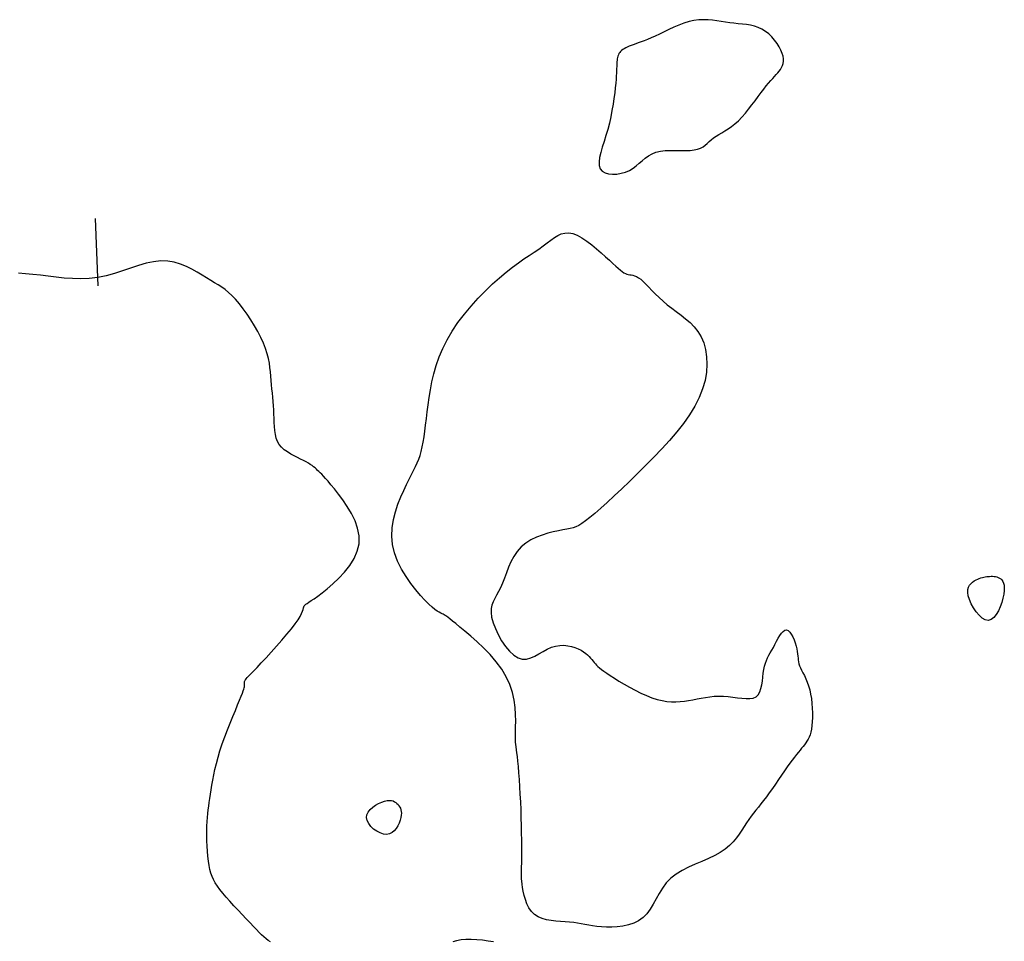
# Model space of a CAD drawing. Header units: millimetres. Extents: x 32690613 to 32693367, y 5343692 to 5344708.
# Tile 951 of 1009: x 32693111 to 32693125, y 5344603 to 5344616. Entities that reach past the tile are written whole.
import ezdxf

# ---------------------------------------------------------------- set-up
doc = ezdxf.new("R2010")
doc.units = ezdxf.units.MM
doc.header["$LTSCALE"] = 20
doc.layers.add('02-DGM_HL_490.50', color=52, linetype='Continuous')
doc.layers.add('02-DGM_HL_491.00', color=62, linetype='Continuous')

msp = doc.modelspace()

# ---------------------------------------------------------------- linework, layer by layer
at = {"layer": '02-DGM_HL_490.50', "elevation": 490.5, "flags": 128}
for points in [[(32693125.048, 5344607.89), (32693125.066, 5344607.877), (32693125.083, 5344607.861), (32693125.097, 5344607.841), (32693125.108, 5344607.815), (32693125.116, 5344607.785), (32693125.119, 5344607.748), (32693125.118, 5344607.704), (32693125.111, 5344607.652), (32693125.099, 5344607.593), (32693125.081, 5344607.529), (32693125.059, 5344607.464), (32693125.031, 5344607.403), (32693124.999, 5344607.348), (32693124.963, 5344607.304), (32693124.924, 5344607.274), (32693124.881, 5344607.262), (32693124.836, 5344607.27), (32693124.79, 5344607.297), (32693124.745, 5344607.338), (32693124.702, 5344607.39), (32693124.662, 5344607.448), (32693124.629, 5344607.51), (32693124.602, 5344607.571), (32693124.585, 5344607.628), (32693124.578, 5344607.677), (32693124.58, 5344607.72), (32693124.59, 5344607.756), (32693124.605, 5344607.786), (32693124.626, 5344607.811), (32693124.65, 5344607.831), (32693124.675, 5344607.848), (32693124.701, 5344607.862), (32693124.725, 5344607.874), (32693124.749, 5344607.884), (32693124.772, 5344607.892), (32693124.794, 5344607.898), (32693124.815, 5344607.903), (32693124.837, 5344607.907), (32693124.858, 5344607.911), (32693124.879, 5344607.913), (32693124.901, 5344607.915), (32693124.923, 5344607.916), (32693124.945, 5344607.916), (32693124.967, 5344607.915), (32693124.988, 5344607.912), (32693125.009, 5344607.907), (32693125.029, 5344607.9)], [(32693115.972, 5344604.093), (32693115.925, 5344604.097), (32693115.875, 5344604.113), (32693115.826, 5344604.138), (32693115.78, 5344604.171), (32693115.739, 5344604.21), (32693115.706, 5344604.252), (32693115.684, 5344604.297), (32693115.675, 5344604.341), (32693115.681, 5344604.384), (32693115.699, 5344604.424), (32693115.729, 5344604.462), (32693115.766, 5344604.496), (32693115.808, 5344604.525), (32693115.854, 5344604.551), (32693115.899, 5344604.571), (32693115.941, 5344604.585), (32693115.979, 5344604.593), (32693116.013, 5344604.596), (32693116.042, 5344604.593), (32693116.067, 5344604.587), (32693116.089, 5344604.577), (32693116.108, 5344604.564), (32693116.125, 5344604.549), (32693116.141, 5344604.533), (32693116.155, 5344604.516), (32693116.167, 5344604.498), (32693116.177, 5344604.479), (32693116.184, 5344604.457), (32693116.189, 5344604.433), (32693116.191, 5344604.406), (32693116.189, 5344604.376), (32693116.182, 5344604.341), (32693116.172, 5344604.302), (32693116.157, 5344604.261), (32693116.138, 5344604.221), (32693116.114, 5344604.182), (32693116.086, 5344604.147), (32693116.053, 5344604.12), (32693116.015, 5344604.101)]]:
    msp.add_lwpolyline(points, close=True, dxfattribs=at)
at = {"layer": '02-DGM_HL_491.00', "elevation": 491, "flags": 128}
for points in [[(32693121.785, 5344615.399), (32693121.804, 5344615.425), (32693121.82, 5344615.453), (32693121.834, 5344615.481), (32693121.843, 5344615.512), (32693121.848, 5344615.545), (32693121.848, 5344615.581), (32693121.842, 5344615.62), (32693121.83, 5344615.662), (32693121.811, 5344615.709), (32693121.786, 5344615.757), (32693121.754, 5344615.807), (32693121.717, 5344615.857), (32693121.676, 5344615.905), (32693121.63, 5344615.949), (32693121.581, 5344615.988), (32693121.529, 5344616.021), (32693121.475, 5344616.047), (32693121.418, 5344616.065), (32693121.36, 5344616.079), (32693121.3, 5344616.089), (32693121.24, 5344616.096), (32693121.178, 5344616.101), (32693121.116, 5344616.107), (32693121.053, 5344616.114), (32693120.99, 5344616.123), (32693120.927, 5344616.133), (32693120.863, 5344616.143), (32693120.798, 5344616.152), (32693120.732, 5344616.159), (32693120.664, 5344616.161), (32693120.595, 5344616.158), (32693120.523, 5344616.149), (32693120.45, 5344616.132), (32693120.375, 5344616.108), (32693120.3, 5344616.08), (32693120.225, 5344616.048), (32693120.151, 5344616.015), (32693120.08, 5344615.981), (32693120.012, 5344615.948), (32693119.948, 5344615.918), (32693119.89, 5344615.891), (32693119.835, 5344615.868), (32693119.786, 5344615.848), (32693119.74, 5344615.831), (32693119.698, 5344615.816), (32693119.66, 5344615.803), (32693119.625, 5344615.79), (32693119.593, 5344615.779), (32693119.563, 5344615.767), (32693119.536, 5344615.755), (32693119.512, 5344615.743), (32693119.489, 5344615.731), (32693119.47, 5344615.718), (32693119.452, 5344615.705), (32693119.437, 5344615.69), (32693119.424, 5344615.675), (32693119.413, 5344615.658), (32693119.404, 5344615.64), (32693119.397, 5344615.621), (32693119.392, 5344615.602), (32693119.387, 5344615.581), (32693119.384, 5344615.559), (32693119.382, 5344615.537), (32693119.38, 5344615.515), (32693119.379, 5344615.491), (32693119.379, 5344615.466), (32693119.378, 5344615.438), (32693119.377, 5344615.407), (32693119.375, 5344615.37), (32693119.373, 5344615.327), (32693119.369, 5344615.278), (32693119.364, 5344615.219), (32693119.357, 5344615.152), (32693119.349, 5344615.077), (32693119.338, 5344614.995), (32693119.325, 5344614.908), (32693119.309, 5344614.817), (32693119.291, 5344614.724), (32693119.27, 5344614.63), (32693119.246, 5344614.536), (32693119.22, 5344614.445), (32693119.192, 5344614.356), (32693119.166, 5344614.272), (32693119.143, 5344614.193), (32693119.126, 5344614.121), (32693119.118, 5344614.056), (32693119.12, 5344614), (32693119.136, 5344613.954), (32693119.165, 5344613.918), (32693119.207, 5344613.893), (32693119.259, 5344613.878), (32693119.318, 5344613.872), (32693119.381, 5344613.875), (32693119.445, 5344613.886), (32693119.508, 5344613.904), (32693119.568, 5344613.929), (32693119.621, 5344613.96), (32693119.669, 5344613.996), (32693119.714, 5344614.034), (32693119.758, 5344614.072), (32693119.803, 5344614.11), (32693119.85, 5344614.145), (32693119.902, 5344614.174), (32693119.96, 5344614.197), (32693120.026, 5344614.212), (32693120.097, 5344614.221), (32693120.172, 5344614.224), (32693120.249, 5344614.225), (32693120.325, 5344614.224), (32693120.398, 5344614.223), (32693120.465, 5344614.225), (32693120.526, 5344614.231), (32693120.577, 5344614.242), (32693120.62, 5344614.259), (32693120.658, 5344614.279), (32693120.69, 5344614.302), (32693120.721, 5344614.328), (32693120.75, 5344614.355), (32693120.78, 5344614.383), (32693120.813, 5344614.41), (32693120.85, 5344614.436), (32693120.891, 5344614.461), (32693120.934, 5344614.487), (32693120.981, 5344614.515), (32693121.029, 5344614.546), (32693121.079, 5344614.58), (32693121.13, 5344614.62), (32693121.182, 5344614.665), (32693121.233, 5344614.717), (32693121.284, 5344614.775), (32693121.333, 5344614.836), (32693121.382, 5344614.898), (32693121.429, 5344614.961), (32693121.474, 5344615.023), (32693121.517, 5344615.081), (32693121.557, 5344615.134), (32693121.594, 5344615.181), (32693121.629, 5344615.223), (32693121.661, 5344615.259), (32693121.69, 5344615.291), (32693121.717, 5344615.32), (32693121.742, 5344615.348), (32693121.764, 5344615.373)], [(32693120.959, 5344606.141), (32693121.028, 5344606.135), (32693121.098, 5344606.126), (32693121.167, 5344606.116), (32693121.233, 5344606.108), (32693121.295, 5344606.103), (32693121.352, 5344606.103), (32693121.402, 5344606.112), (32693121.443, 5344606.131), (32693121.475, 5344606.162), (32693121.498, 5344606.203), (32693121.515, 5344606.252), (32693121.527, 5344606.306), (32693121.536, 5344606.364), (32693121.542, 5344606.423), (32693121.549, 5344606.481), (32693121.557, 5344606.535), (32693121.567, 5344606.584), (32693121.581, 5344606.629), (32693121.596, 5344606.67), (32693121.614, 5344606.708), (32693121.633, 5344606.746), (32693121.654, 5344606.784), (32693121.677, 5344606.822), (32693121.7, 5344606.863), (32693121.723, 5344606.907), (32693121.747, 5344606.953), (32693121.772, 5344606.997), (32693121.796, 5344607.037), (32693121.821, 5344607.073), (32693121.846, 5344607.1), (32693121.871, 5344607.117), (32693121.895, 5344607.121), (32693121.919, 5344607.112), (32693121.943, 5344607.09), (32693121.965, 5344607.058), (32693121.986, 5344607.019), (32693122.005, 5344606.976), (32693122.022, 5344606.929), (32693122.036, 5344606.883), (32693122.046, 5344606.84), (32693122.054, 5344606.801), (32693122.058, 5344606.766), (32693122.062, 5344606.734), (32693122.064, 5344606.705), (32693122.067, 5344606.677), (32693122.071, 5344606.649), (32693122.077, 5344606.621), (32693122.087, 5344606.591), (32693122.101, 5344606.559), (32693122.118, 5344606.524), (32693122.137, 5344606.486), (32693122.158, 5344606.445), (32693122.179, 5344606.399), (32693122.2, 5344606.349), (32693122.219, 5344606.295), (32693122.237, 5344606.236), (32693122.251, 5344606.171), (32693122.262, 5344606.103), (32693122.271, 5344606.033), (32693122.276, 5344605.962), (32693122.279, 5344605.892), (32693122.279, 5344605.825), (32693122.276, 5344605.761), (32693122.271, 5344605.703), (32693122.264, 5344605.652), (32693122.254, 5344605.608), (32693122.243, 5344605.568), (32693122.229, 5344605.533), (32693122.214, 5344605.502), (32693122.197, 5344605.474), (32693122.179, 5344605.447), (32693122.16, 5344605.421), (32693122.14, 5344605.395), (32693122.118, 5344605.368), (32693122.094, 5344605.34), (32693122.069, 5344605.309), (32693122.042, 5344605.275), (32693122.012, 5344605.237), (32693121.979, 5344605.194), (32693121.944, 5344605.146), (32693121.905, 5344605.091), (32693121.863, 5344605.032), (32693121.82, 5344604.969), (32693121.775, 5344604.904), (32693121.729, 5344604.838), (32693121.684, 5344604.773), (32693121.639, 5344604.71), (32693121.596, 5344604.651), (32693121.555, 5344604.596), (32693121.515, 5344604.545), (32693121.477, 5344604.497), (32693121.44, 5344604.451), (32693121.404, 5344604.406), (32693121.369, 5344604.36), (32693121.335, 5344604.312), (32693121.301, 5344604.263), (32693121.267, 5344604.21), (32693121.232, 5344604.154), (32693121.194, 5344604.097), (32693121.152, 5344604.039), (32693121.105, 5344603.982), (32693121.05, 5344603.927), (32693120.987, 5344603.873), (32693120.913, 5344603.823), (32693120.83, 5344603.778), (32693120.738, 5344603.735), (32693120.64, 5344603.693), (32693120.541, 5344603.65), (32693120.442, 5344603.606), (32693120.347, 5344603.557), (32693120.259, 5344603.503), (32693120.18, 5344603.442), (32693120.114, 5344603.373), (32693120.057, 5344603.297), (32693120.008, 5344603.218), (32693119.963, 5344603.138), (32693119.919, 5344603.059), (32693119.874, 5344602.985), (32693119.825, 5344602.917), (32693119.769, 5344602.859), (32693119.704, 5344602.812), (32693119.631, 5344602.777), (32693119.553, 5344602.751), (32693119.471, 5344602.733), (32693119.388, 5344602.723), (32693119.306, 5344602.719), (32693119.226, 5344602.72), (32693119.152, 5344602.724), (32693119.084, 5344602.73), (32693119.022, 5344602.739), (32693118.964, 5344602.748), (32693118.909, 5344602.759), (32693118.854, 5344602.769), (32693118.799, 5344602.779), (32693118.743, 5344602.787), (32693118.682, 5344602.794), (32693118.617, 5344602.799), (32693118.549, 5344602.804), (32693118.478, 5344602.809), (32693118.408, 5344602.817), (32693118.34, 5344602.829), (32693118.275, 5344602.847), (32693118.215, 5344602.873), (32693118.162, 5344602.907), (32693118.117, 5344602.952), (32693118.08, 5344603.005), (32693118.05, 5344603.064), (32693118.027, 5344603.126), (32693118.008, 5344603.189), (32693117.994, 5344603.249), (32693117.984, 5344603.306), (32693117.977, 5344603.356), (32693117.972, 5344603.397), (32693117.97, 5344603.432), (32693117.968, 5344603.463), (32693117.968, 5344603.494), (32693117.969, 5344603.526), (32693117.97, 5344603.564), (32693117.971, 5344603.61), (32693117.973, 5344603.666), (32693117.974, 5344603.735), (32693117.974, 5344603.816), (32693117.974, 5344603.907), (32693117.973, 5344604.007), (32693117.971, 5344604.113), (32693117.969, 5344604.225), (32693117.966, 5344604.34), (32693117.962, 5344604.456), (32693117.957, 5344604.573), (32693117.951, 5344604.688), (32693117.945, 5344604.799), (32693117.938, 5344604.905), (32693117.93, 5344605.005), (32693117.923, 5344605.096), (32693117.916, 5344605.176), (32693117.909, 5344605.245), (32693117.902, 5344605.301), (32693117.896, 5344605.347), (32693117.89, 5344605.387), (32693117.886, 5344605.423), (32693117.882, 5344605.46), (32693117.88, 5344605.501), (32693117.879, 5344605.55), (32693117.88, 5344605.61), (32693117.881, 5344605.684), (32693117.883, 5344605.77), (32693117.881, 5344605.866), (32693117.874, 5344605.971), (32693117.859, 5344606.082), (32693117.834, 5344606.196), (32693117.796, 5344606.313), (32693117.744, 5344606.428), (32693117.676, 5344606.542), (32693117.594, 5344606.651), (32693117.504, 5344606.756), (32693117.408, 5344606.855), (32693117.311, 5344606.946), (32693117.218, 5344607.028), (32693117.131, 5344607.101), (32693117.056, 5344607.163), (32693116.995, 5344607.214), (32693116.947, 5344607.253), (32693116.909, 5344607.284), (32693116.881, 5344607.307), (32693116.859, 5344607.324), (32693116.841, 5344607.337), (32693116.826, 5344607.346), (32693116.811, 5344607.354), (32693116.794, 5344607.361), (32693116.774, 5344607.37), (32693116.75, 5344607.382), (32693116.721, 5344607.4), (32693116.686, 5344607.425), (32693116.645, 5344607.459), (32693116.597, 5344607.503), (32693116.54, 5344607.56), (32693116.475, 5344607.631), (32693116.404, 5344607.714), (32693116.33, 5344607.808), (32693116.259, 5344607.912), (32693116.192, 5344608.023), (32693116.134, 5344608.14), (32693116.089, 5344608.261), (32693116.059, 5344608.385), (32693116.048, 5344608.509), (32693116.053, 5344608.633), (32693116.072, 5344608.755), (32693116.102, 5344608.872), (32693116.139, 5344608.985), (32693116.181, 5344609.091), (32693116.225, 5344609.188), (32693116.267, 5344609.276), (32693116.306, 5344609.353), (32693116.341, 5344609.422), (32693116.372, 5344609.483), (32693116.4, 5344609.54), (32693116.425, 5344609.595), (32693116.447, 5344609.649), (32693116.467, 5344609.705), (32693116.484, 5344609.765), (32693116.5, 5344609.832), (32693116.514, 5344609.904), (32693116.526, 5344609.983), (32693116.538, 5344610.067), (32693116.55, 5344610.156), (32693116.562, 5344610.251), (32693116.574, 5344610.351), (32693116.588, 5344610.456), (32693116.603, 5344610.566), (32693116.621, 5344610.679), (32693116.643, 5344610.797), (32693116.671, 5344610.917), (32693116.706, 5344611.04), (32693116.749, 5344611.165), (32693116.802, 5344611.291), (32693116.866, 5344611.419), (32693116.942, 5344611.547), (32693117.028, 5344611.674), (32693117.123, 5344611.798), (32693117.223, 5344611.919), (32693117.328, 5344612.035), (32693117.434, 5344612.145), (32693117.539, 5344612.246), (32693117.642, 5344612.339), (32693117.74, 5344612.421), (32693117.834, 5344612.494), (32693117.923, 5344612.559), (32693118.006, 5344612.617), (32693118.085, 5344612.67), (32693118.159, 5344612.719), (32693118.227, 5344612.764), (32693118.291, 5344612.809), (32693118.349, 5344612.853), (32693118.404, 5344612.894), (32693118.456, 5344612.932), (32693118.507, 5344612.963), (32693118.559, 5344612.987), (32693118.612, 5344613.001), (32693118.668, 5344613.004), (32693118.728, 5344612.993), (32693118.794, 5344612.967), (32693118.864, 5344612.929), (32693118.937, 5344612.881), (32693119.009, 5344612.827), (32693119.081, 5344612.768), (32693119.15, 5344612.708), (32693119.214, 5344612.65), (32693119.272, 5344612.597), (32693119.322, 5344612.551), (32693119.365, 5344612.511), (32693119.402, 5344612.478), (32693119.434, 5344612.451), (32693119.462, 5344612.43), (32693119.486, 5344612.413), (32693119.509, 5344612.4), (32693119.53, 5344612.392), (32693119.551, 5344612.386), (32693119.573, 5344612.382), (32693119.595, 5344612.379), (32693119.619, 5344612.374), (32693119.644, 5344612.367), (32693119.671, 5344612.356), (32693119.701, 5344612.339), (32693119.734, 5344612.315), (32693119.77, 5344612.283), (32693119.81, 5344612.245), (32693119.853, 5344612.2), (32693119.901, 5344612.151), (32693119.951, 5344612.099), (32693120.006, 5344612.045), (32693120.065, 5344611.991), (32693120.127, 5344611.938), (32693120.194, 5344611.887), (32693120.262, 5344611.836), (32693120.332, 5344611.785), (32693120.4, 5344611.731), (32693120.465, 5344611.673), (32693120.527, 5344611.61), (32693120.582, 5344611.54), (32693120.629, 5344611.461), (32693120.667, 5344611.372), (32693120.694, 5344611.274), (32693120.711, 5344611.168), (32693120.716, 5344611.056), (32693120.708, 5344610.938), (32693120.687, 5344610.816), (32693120.652, 5344610.691), (32693120.602, 5344610.564), (32693120.537, 5344610.436), (32693120.459, 5344610.309), (32693120.368, 5344610.181), (32693120.268, 5344610.054), (32693120.16, 5344609.927), (32693120.046, 5344609.802), (32693119.928, 5344609.678), (32693119.808, 5344609.556), (32693119.688, 5344609.437), (32693119.569, 5344609.321), (32693119.454, 5344609.21), (32693119.343, 5344609.106), (32693119.239, 5344609.01), (32693119.142, 5344608.924), (32693119.056, 5344608.848), (32693118.98, 5344608.785), (32693118.917, 5344608.735), (32693118.863, 5344608.697), (32693118.817, 5344608.669), (32693118.774, 5344608.649), (32693118.732, 5344608.634), (32693118.688, 5344608.623), (32693118.639, 5344608.613), (32693118.582, 5344608.603), (32693118.515, 5344608.59), (32693118.44, 5344608.573), (32693118.358, 5344608.553), (32693118.274, 5344608.526), (32693118.19, 5344608.494), (32693118.108, 5344608.454), (32693118.032, 5344608.406), (32693117.963, 5344608.35), (32693117.904, 5344608.284), (32693117.855, 5344608.21), (32693117.813, 5344608.132), (32693117.777, 5344608.051), (32693117.745, 5344607.969), (32693117.716, 5344607.89), (32693117.688, 5344607.815), (32693117.66, 5344607.747), (32693117.631, 5344607.688), (32693117.601, 5344607.635), (32693117.574, 5344607.586), (32693117.549, 5344607.538), (32693117.531, 5344607.49), (32693117.52, 5344607.437), (32693117.518, 5344607.377), (32693117.527, 5344607.308), (32693117.549, 5344607.228), (32693117.582, 5344607.141), (32693117.624, 5344607.051), (32693117.674, 5344606.962), (32693117.73, 5344606.878), (32693117.791, 5344606.805), (32693117.854, 5344606.746), (32693117.918, 5344606.706), (32693117.981, 5344606.689), (32693118.043, 5344606.69), (32693118.105, 5344606.706), (32693118.167, 5344606.733), (32693118.228, 5344606.767), (32693118.289, 5344606.803), (32693118.35, 5344606.837), (32693118.412, 5344606.865), (32693118.474, 5344606.883), (32693118.535, 5344606.892), (32693118.595, 5344606.893), (32693118.653, 5344606.887), (32693118.709, 5344606.876), (32693118.761, 5344606.86), (32693118.809, 5344606.84), (32693118.851, 5344606.819), (32693118.889, 5344606.797), (32693118.921, 5344606.774), (32693118.948, 5344606.751), (32693118.972, 5344606.728), (32693118.993, 5344606.704), (32693119.012, 5344606.682), (32693119.03, 5344606.66), (32693119.046, 5344606.639), (32693119.063, 5344606.62), (32693119.081, 5344606.6), (32693119.101, 5344606.581), (32693119.125, 5344606.56), (32693119.154, 5344606.537), (32693119.189, 5344606.511), (32693119.232, 5344606.481), (32693119.283, 5344606.447), (32693119.344, 5344606.408), (32693119.413, 5344606.364), (32693119.488, 5344606.319), (32693119.569, 5344606.273), (32693119.652, 5344606.228), (32693119.736, 5344606.186), (32693119.819, 5344606.148), (32693119.901, 5344606.117), (32693119.978, 5344606.092), (32693120.051, 5344606.075), (32693120.122, 5344606.063), (32693120.19, 5344606.058), (32693120.255, 5344606.057), (32693120.319, 5344606.06), (32693120.382, 5344606.066), (32693120.444, 5344606.075), (32693120.506, 5344606.086), (32693120.569, 5344606.098), (32693120.631, 5344606.111), (32693120.695, 5344606.122), (32693120.759, 5344606.132), (32693120.824, 5344606.139), (32693120.891, 5344606.142)]]:
    msp.add_lwpolyline(points, close=True, dxfattribs=at)
for points in [[(32693111.698, 5344612.218), (32693111.659, 5344613.217)], [(32693114.252, 5344602.499), (32693114.218, 5344602.522), (32693114.186, 5344602.546), (32693114.154, 5344602.574), (32693114.121, 5344602.605), (32693114.085, 5344602.641), (32693114.046, 5344602.682), (32693114, 5344602.729), (32693113.949, 5344602.783), (32693113.893, 5344602.842), (32693113.833, 5344602.905), (32693113.771, 5344602.97), (32693113.71, 5344603.036), (32693113.651, 5344603.101), (32693113.596, 5344603.164), (32693113.545, 5344603.223), (32693113.502, 5344603.277), (32693113.465, 5344603.327), (32693113.434, 5344603.375), (32693113.408, 5344603.422), (32693113.386, 5344603.47), (32693113.369, 5344603.52), (32693113.354, 5344603.573), (32693113.342, 5344603.632), (32693113.332, 5344603.698), (32693113.324, 5344603.768), (32693113.318, 5344603.842), (32693113.313, 5344603.919), (32693113.31, 5344603.996), (32693113.309, 5344604.072), (32693113.309, 5344604.146), (32693113.31, 5344604.216), (32693113.313, 5344604.281), (32693113.317, 5344604.342), (32693113.323, 5344604.4), (32693113.329, 5344604.456), (32693113.337, 5344604.511), (32693113.345, 5344604.567), (32693113.354, 5344604.625), (32693113.363, 5344604.686), (32693113.373, 5344604.751), (32693113.385, 5344604.821), (32693113.397, 5344604.894), (32693113.412, 5344604.973), (32693113.43, 5344605.055), (32693113.451, 5344605.143), (32693113.475, 5344605.235), (32693113.504, 5344605.332), (32693113.538, 5344605.433), (32693113.575, 5344605.536), (32693113.615, 5344605.64), (32693113.655, 5344605.742), (32693113.694, 5344605.839), (32693113.732, 5344605.929), (32693113.766, 5344606.011), (32693113.795, 5344606.081), (32693113.818, 5344606.138), (32693113.836, 5344606.183), (32693113.849, 5344606.218), (32693113.858, 5344606.244), (32693113.863, 5344606.263), (32693113.866, 5344606.278), (32693113.868, 5344606.289), (32693113.868, 5344606.298), (32693113.867, 5344606.307), (32693113.866, 5344606.316), (32693113.866, 5344606.324), (32693113.865, 5344606.333), (32693113.865, 5344606.342), (32693113.866, 5344606.35), (32693113.868, 5344606.358), (32693113.87, 5344606.366), (32693113.875, 5344606.375), (32693113.882, 5344606.384), (32693113.893, 5344606.397), (32693113.909, 5344606.415), (32693113.932, 5344606.439), (32693113.963, 5344606.471), (32693114.003, 5344606.513), (32693114.054, 5344606.567), (32693114.116, 5344606.634), (32693114.188, 5344606.71), (32693114.264, 5344606.794), (32693114.343, 5344606.882), (32693114.421, 5344606.97), (32693114.495, 5344607.057), (32693114.562, 5344607.137), (32693114.618, 5344607.21), (32693114.661, 5344607.271), (32693114.692, 5344607.322), (32693114.713, 5344607.364), (32693114.728, 5344607.398), (32693114.737, 5344607.425), (32693114.742, 5344607.447), (32693114.747, 5344607.464), (32693114.753, 5344607.478), (32693114.762, 5344607.49), (32693114.776, 5344607.502), (32693114.795, 5344607.515), (32693114.821, 5344607.533), (32693114.855, 5344607.555), (32693114.899, 5344607.584), (32693114.952, 5344607.623), (32693115.017, 5344607.672), (32693115.093, 5344607.732), (32693115.177, 5344607.805), (32693115.263, 5344607.887), (32693115.348, 5344607.977), (32693115.425, 5344608.075), (32693115.49, 5344608.179), (32693115.538, 5344608.287), (32693115.564, 5344608.399), (32693115.565, 5344608.513), (32693115.543, 5344608.627), (32693115.504, 5344608.739), (32693115.451, 5344608.848), (32693115.39, 5344608.951), (32693115.324, 5344609.047), (32693115.259, 5344609.134), (32693115.199, 5344609.209), (32693115.147, 5344609.272), (32693115.104, 5344609.324), (32693115.067, 5344609.366), (32693115.037, 5344609.399), (32693115.011, 5344609.427), (32693114.988, 5344609.449), (32693114.969, 5344609.468), (32693114.95, 5344609.485), (32693114.931, 5344609.503), (32693114.912, 5344609.52), (32693114.891, 5344609.537), (32693114.868, 5344609.555), (32693114.842, 5344609.573), (32693114.813, 5344609.592), (32693114.78, 5344609.612), (32693114.742, 5344609.632), (32693114.698, 5344609.653), (32693114.651, 5344609.676), (32693114.601, 5344609.701), (32693114.551, 5344609.727), (32693114.503, 5344609.757), (32693114.457, 5344609.79), (32693114.416, 5344609.827), (32693114.382, 5344609.868), (32693114.356, 5344609.914), (32693114.337, 5344609.964), (32693114.324, 5344610.018), (32693114.316, 5344610.074), (32693114.311, 5344610.133), (32693114.308, 5344610.194), (32693114.306, 5344610.256), (32693114.304, 5344610.318), (32693114.301, 5344610.38), (32693114.297, 5344610.443), (32693114.292, 5344610.505), (32693114.286, 5344610.567), (32693114.28, 5344610.63), (32693114.274, 5344610.692), (32693114.268, 5344610.754), (32693114.262, 5344610.817), (32693114.257, 5344610.879), (32693114.251, 5344610.942), (32693114.244, 5344611.007), (32693114.235, 5344611.073), (32693114.222, 5344611.141), (32693114.204, 5344611.213), (32693114.18, 5344611.289), (32693114.149, 5344611.368), (32693114.111, 5344611.452), (32693114.066, 5344611.54), (32693114.016, 5344611.628), (32693113.962, 5344611.715), (32693113.906, 5344611.8), (32693113.848, 5344611.88), (32693113.791, 5344611.954), (32693113.735, 5344612.019), (32693113.682, 5344612.075), (32693113.63, 5344612.122), (32693113.58, 5344612.163), (32693113.53, 5344612.199), (32693113.478, 5344612.232), (32693113.424, 5344612.265), (32693113.367, 5344612.299), (32693113.305, 5344612.336), (32693113.239, 5344612.377), (32693113.167, 5344612.421), (32693113.089, 5344612.464), (32693113.007, 5344612.505), (32693112.92, 5344612.54), (32693112.827, 5344612.568), (32693112.73, 5344612.584), (32693112.628, 5344612.588), (32693112.522, 5344612.576), (32693112.412, 5344612.552), (32693112.298, 5344612.52), (32693112.181, 5344612.482), (32693112.061, 5344612.441), (32693111.94, 5344612.402), (32693111.817, 5344612.368), (32693111.693, 5344612.343), (32693111.568, 5344612.328), (32693111.444, 5344612.322), (32693111.32, 5344612.325), (32693111.198, 5344612.334), (32693111.077, 5344612.346), (32693110.959, 5344612.361), (32693110.844, 5344612.376), (32693110.732, 5344612.388), (32693110.624, 5344612.398), (32693110.521, 5344612.404)], [(32693117.555, 5344602.499), (32693117.474, 5344602.513), (32693117.39, 5344602.523), (32693117.306, 5344602.531), (32693117.224, 5344602.535), (32693117.147, 5344602.534), (32693117.075, 5344602.529), (32693117.009, 5344602.518), (32693116.95, 5344602.503)]]:
    msp.add_lwpolyline(points, dxfattribs=at)

doc.saveas('drawing.dxf')
